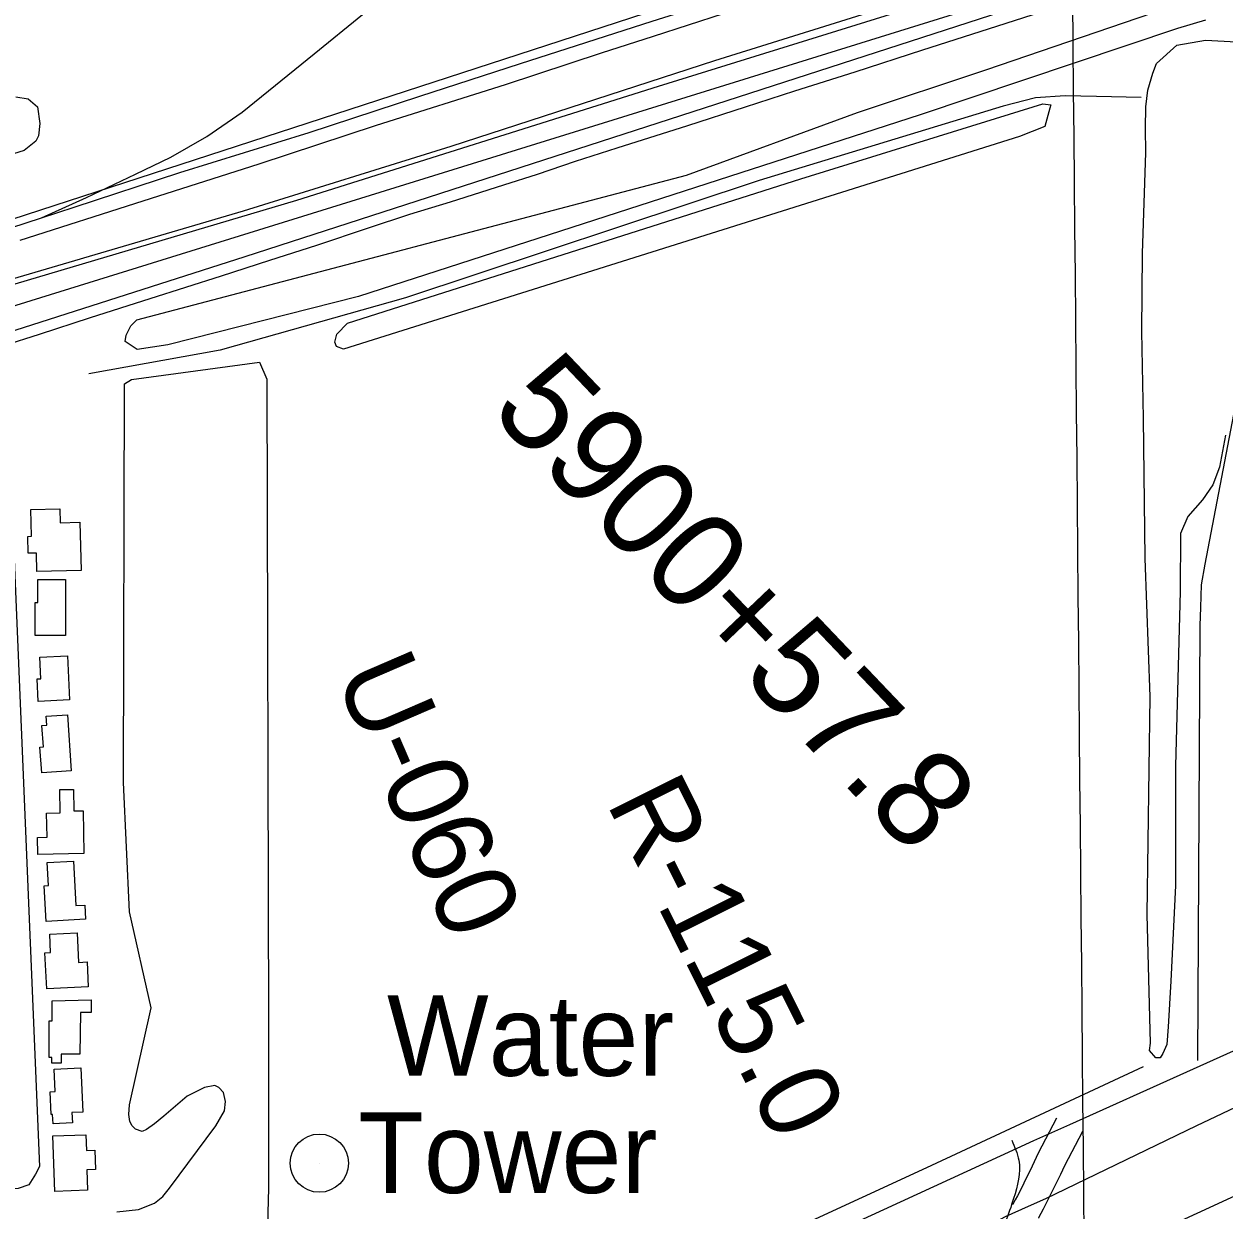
# Model space of a CAD drawing. Extents: x 3598634 to 3636690, y 517270 to 542944.
# Drawn here: x 3612186 to 3613422, y 537102 to 538324 of the extents above; entities that cross this region are included whole.
import ezdxf

# ---------------------------------------------------------------- set-up
doc = ezdxf.new("R2010")
doc.units = 0
for name, color, linetype in [('V-BLDG-OTLN', 7, 'Continuous'), ('V-DOMW-IDEN', 7, 'Continuous'), ('V-DOMW-TANK', 7, 'Continuous'), ('V-GRID-MAJR', 7, 'Continuous'), ('V-LEVE-TOET', 7, 'Continuous'), ('V-RAIL-TRAK', 7, 'Continuous'), ('V-RIVR-RANG-IDEN', 7, 'Continuous'), ('V-ROAD-CNTR', 7, 'Continuous'), ('V-SITE-VEGE', 7, 'Continuous'), ('V-SURV-IDEN', 7, 'Continuous'), ('V-SURV-LINE', 7, 'Continuous'), ('V-TOPO-SHOR', 7, 'Continuous')]:
    doc.layers.add(name, color=color, linetype=linetype)

msp = doc.modelspace()

# ---------------------------------------------------------------- linework, layer by layer
at = {"layer": 'V-BLDG-OTLN'}
for points in [[(3612243.382, 537810.679), (3612244.488, 537760.8960000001), (3612199.044, 537759.884), (3612198.623, 537778.929), (3612189.933, 537778.734), (3612189.544, 537796.1730000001), (3612193.357, 537796.259), (3612192.7430000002, 537823.96), (3612222.662, 537824.628), (3612222.981, 537810.226)], [(3612228.577, 537751.637), (3612228.642, 537694.019), (3612197.211, 537693.984), (3612197.173, 537727.9230000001), (3612200.144, 537727.927), (3612200.12, 537751.604)], [(3612230.451, 537673.053), (3612232.525, 537627.6140000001), (3612200.232, 537626.14), (3612199.171, 537649.382), (3612202.944, 537649.552), (3612201.938, 537671.751)], [(3612230.451, 537612.381), (3612234.4420000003, 537554.679), (3612203.9620000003, 537552.569), (3612202.127, 537579.093), (3612205.725, 537579.341), (3612204.216, 537601.14), (3612209.34, 537601.4940000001), (3612208.7090000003, 537610.878)], [(3612246.646, 537513.385), (3612247.441, 537469.281), (3612199.907, 537468.425), (3612199.589, 537486.052), (3612209.444, 537486.235), (3612208.998, 537511.058), (3612223.082, 537511.31), (3612222.65, 537535.245), (3612236.66, 537535.495), (3612237.066, 537513.213)], [(3612236.799, 537461.655), (3612239.302, 537415.769), (3612248.454, 537416.269), (3612249.247, 537401.712), (3612208.537, 537399.4940000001), (3612206.536, 537436.214), (3612210.935, 537436.456), (3612209.6550000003, 537460.176)], [(3612240.4450000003, 537387.81), (3612241.966, 537357.223), (3612250.724, 537357.657), (3612251.995, 537332.073), (3612209.176, 537329.941), (3612207.325, 537367.139), (3612213.159, 537367.43), (3612212.217, 537386.405)], [(3612243.91, 537305.675), (3612243.412, 537262.4720000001), (3612224.151, 537262.474), (3612224.151, 537253.281), (3612214.4620000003, 537253.281), (3612214.4620000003, 537259.167), (3612211.517, 537259.167), (3612211.521, 537296.7930000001), (3612214.898, 537296.7930000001), (3612214.898, 537317.5700000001), (3612255.074, 537318.428), (3612255.11, 537305.6730000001)], [(3612244.395, 537248.382), (3612246.472, 537202.9450000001), (3612235.108, 537202.425), (3612235.589, 537191.878), (3612215.697, 537190.968), (3612215.256, 537200.578), (3612213.688, 537200.506), (3612212.623, 537223.814), (3612217.739, 537224.052), (3612216.6920000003, 537247.118)], [(3612217.64, 537121.068), (3612215.383, 537178.297), (3612249.384, 537179.639), (3612250.0330000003, 537163.177), (3612258.756, 537163.5210000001), (3612259.536, 537143.719), (3612250.3510000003, 537143.354), (3612251.174, 537122.393)]]:
    msp.add_lwpolyline(points, close=True, dxfattribs=at)
at = {"layer": 'V-DOMW-TANK'}
msp.add_line((3612490.066981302, 537150.2786731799), (3612490.066981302, 537150.2786731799), dxfattribs=at)
msp.add_circle((3612490.066981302, 537150.2786731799), 29.999940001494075, dxfattribs=at)
at = {"layer": 'V-GRID-MAJR'}
msp.add_spline([(3613409.2970000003, 522775.228), (3613353.788, 528832.875), (3613298.25, 534893.607), (3613242.713, 540954.353), (3613242.685, 540957.422)], degree=3, dxfattribs=at)
at = {"layer": 'V-LEVE-TOET'}
msp.add_lwpolyline([(3613678.7490000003, 537323.701), (3613393.9250000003, 537188.738), (3613238.46, 537113.488), (3613220.45, 537105.536), (3613196.701, 537095.046), (3613084.294, 537034.651), (3612874.4990000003, 536938.839), (3612572.469, 536804.818), (3612341.688, 536695.807), (3612081.231, 536565.589), (3611875.041, 536468.258), (3611591.079, 536315.069), (3611373.657, 536204.328), (3611078.1720000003, 536045.6900000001), (3610830.761, 535920.176)], dxfattribs=at)
at = {"layer": 'V-RAIL-TRAK'}
for points in [[(3612172.197, 538114.289), (3612203.755, 538124.455), (3612237.537, 538135.34), (3612346.453, 538171.254), (3612479.606, 538212.468), (3612593.549, 538249.938), (3612697.421, 538283.466), (3612833.1240000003, 538327.121), (3612951.222, 538364.501), (3613077.725, 538405.858), (3613209.233, 538447.941), (3613312.276, 538481.487), (3613425.35, 538517.31), (3613542.633, 538555.54), (3613656.592, 538593.8420000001), (3613791.409, 538635.0210000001), (3613951.403, 538686.469), (3614134.857, 538745.73), (3614335.049, 538809.6240000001), (3614495.045, 538861.071)], [(3612181.927, 538101.29), (3612308.414, 538141.816), (3612428.193, 538179.993), (3612548.841, 538219.814), (3612682.014, 538261.859), (3612780.883, 538294.664), (3612834.494, 538311.808), (3612906.538, 538335.208), (3612989.4450000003, 538360.872), (3613095.8510000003, 538396.009), (3613179.627, 538423.3150000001), (3613270.923, 538452.125), (3613367.261, 538483.3200000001), (3613457.723, 538512.145), (3613570.815, 538548.803), (3613738.3310000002, 538601.756), (3613860.642, 538641.54), (3613956.98, 538672.735), (3614088.49, 538714.818), (3614194.878, 538749.1240000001), (3614306.289, 538784.984), (3614432.776, 538825.512)], [(3612203.755, 538124.455), (3612250.285, 538145.568), (3612300.56, 538169.361), (3612336.879, 538187.009), (3612374.198, 538208.318), (3612410.677, 538233.333), (3612484.773, 538293.474), (3612534.484, 538333.8690000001), (3612562.083, 538353.085), (3612587.29, 538368.208), (3612613.828, 538380.996), (3612637.574, 538392.462), (3612658.036, 538401.238), (3612676.6180000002, 538408.207), (3612691.453, 538412.496), (3612727.183, 538424.1630000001), (3612824.61, 538455.236), (3612893.278, 538477.252), (3612958.691, 538497.957), (3613061.685, 538530.7490000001), (3613128.4990000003, 538552.346), (3613156.529, 538561.402)], [(3613252.253, 538342.151), (3613179.377, 538318.767), (3613111.535, 538297.357), (3613042.001, 538274.733), (3612979.599, 538254.867), (3612928.919, 538238.4940000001), (3612869.4450000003, 538219.3960000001), (3612796.577, 538196.43), (3612753.85, 538182.378), (3612714.467, 538169.087), (3612679.708, 538158.1900000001), (3612624.844, 538140.659), (3612582.975, 538127.836), (3612540.247, 538113.785), (3612487.036, 538095.799), (3612438.878, 538080.62), (3612389.0270000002, 538064.225), (3612315.3200000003, 538040.862), (3612253.759, 538021.393), (3612201.398, 538004.223), (3612164.544, 537992.539)]]:
    msp.add_lwpolyline(points, dxfattribs=at)
at = {"layer": 'V-ROAD-CNTR'}
for points in [[(3610141.3206788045, 537461.8540500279), (3611419.656122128, 537877.878217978), (3613101.47675848, 538425.3851229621), (3614181.8775976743, 538760.6724523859), (3615111.724737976, 539058.9998557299)], [(3610155.1416511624, 537352.7492682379), (3610761.43143858, 537554.1428654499), (3611842.6222761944, 537901.7491702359), (3612413.6391341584, 538084.700804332), (3613229.8135018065, 538348.9052759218), (3614035.1918910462, 538605.8707619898), (3614804.2303529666, 538853.849266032), (3615387.063187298, 539038.371896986)], [(3613395.196995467, 537256.1340629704), (3613397.7661659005, 537704.360565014), (3613398.483164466, 537723.014527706), (3613399.17616308, 537746.3044811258), (3613402.9181555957, 537767.4134389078), (3613458.8550437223, 538059.8768539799)], [(3611478.558004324, 537171.4226308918), (3611462.99503545, 537610.760752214), (3611462.89003566, 537619.044735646), (3611465.81002982, 537628.1907173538), (3611472.183017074, 537636.369700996), (3612140.799679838, 537847.649278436), (3612150.826659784, 537847.778278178), (3612164.150633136, 537842.2682891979), (3612173.252614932, 537830.0863135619), (3612201.6375581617, 537146.892679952), (3612197.7425659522, 537138.8486960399), (3612190.7205799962, 537128.015717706), (3612179.7646019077, 537124.209725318), (3612011.576938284, 537111.6197504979)], [(3613504.366, 537298.185), (3613263.069, 537189.7170000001), (3613226.18, 537173.134), (3612903.9930000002, 537025.285), (3612651.667, 536909.6), (3612381.208, 536778.1730000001), (3612102.85, 536636.704), (3612024.444, 536597.319), (3611881.0270000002, 536525.276), (3611648.7120000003, 536408.9230000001), (3611528.468, 536348.317), (3611374.696, 536270.81), (3611116.81, 536138.935), (3611045.586, 536103.071), (3610844.507, 536001.963)], [(3613249.772147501, 537196.6591692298), (3613230.9832756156, 537160.6714469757), (3613226.7023172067, 537151.503095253), (3613222.5030005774, 537142.7390899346), (3613218.218230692, 537134.0208144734), (3613213.85101191, 537125.3494129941), (3613209.40308974, 537116.7342723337), (3613207.1903010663, 537112.5488731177), (3613204.8788855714, 537108.1801304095), (3613204.548381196, 537107.5700555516)], [(3613276.365852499, 537182.7748307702), (3613257.884724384, 537147.3765530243), (3613253.8216827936, 537138.674904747), (3613249.492999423, 537129.6409100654), (3613245.0777693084, 537120.6571855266), (3613240.5769880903, 537111.7205870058), (3613235.9929102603, 537102.8417276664), (3613233.7096989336, 537098.5231268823), (3613231.3271144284, 537094.0198695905), (3613231.143211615, 537093.6804051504)]]:
    msp.add_lwpolyline(points, dxfattribs=at)
msp.add_spline([(3613203.538554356, 537173.8906259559), (3613210.8435397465, 537153.2996671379), (3613205.49155045, 537113.790746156), (3613186.270588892, 537066.75384023), (3613168.784623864, 537038.1888973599), (3613145.7846698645, 536986.2730011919), (3613141.6556781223, 536916.72414029), (3613140.0056814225, 536798.5363766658), (3613125.467710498, 536691.510590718), (3613118.673724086, 536614.14474545)], degree=3, dxfattribs=at)
at = {"layer": 'V-SITE-VEGE'}
for points in [[(3615239.753, 539010.883), (3614149.166, 538654.252), (3613232.949, 538362.326), (3612127.323, 538018.635)], [(3612176.787, 538056.306), (3612466.943, 538142.832), (3612839.747, 538260.008), (3613296.877, 538402.389), (3613602.537, 538497.588), (3613952.733, 538610.746), (3614347.358, 538737.36), (3614720.237, 538858.137)], [(3613403.379, 538328.0160000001), (3613374.369, 538319.633), (3613109.387, 538230.76), (3612530.56, 538043.26), (3612333.987, 537993.453), (3612302.3540000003, 537988.728), (3612289.9220000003, 537997.104), (3612290.9590000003, 538003.389), (3612295.6750000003, 538013.197), (3612302.114, 538019.3640000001), (3612868.398, 538168.397), (3613044.571, 538233.06), (3613177.0530000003, 538277.047), (3613419.386, 538360.102)], [(3613423.857, 537900.584), (3613417.617, 537867.544), (3613410.77, 537849.261), (3613400.3030000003, 537833.823), (3613385.185, 537816.638), (3613377.4390000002, 537799.2980000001), (3613377.068, 537739.408), (3613372.272, 537559.819), (3613372.37, 537436.337), (3613367.482, 537337.843), (3613364.625, 537290.907), (3613363.306, 537272.505), (3613359.423, 537263.375), (3613356.562, 537258.829), (3613351.9560000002, 537258.927), (3613345.666, 537266.435), (3613346.7460000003, 537273.785), (3613343.162, 537406.557), (3613346.17, 537631.3420000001), (3613340.9420000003, 537773.362), (3613339.4590000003, 537918.0700000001), (3613337.702, 538007.4940000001), (3613338.511, 538087.6460000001), (3613341.679, 538191.707), (3613341.294, 538216.596), (3613341.769, 538238.701), (3613343.989, 538256.162), (3613348.974, 538273.564), (3613352.875, 538283.615), (3613373.554, 538302.52), (3613403.1520000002, 538307.411), (3613435.369, 538305.7930000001)], [(3612177.346, 538249.086), (3612189.914, 538247.013), (3612199.645, 538238.696), (3612201.975, 538221.526), (3612200.804, 538208.939), (3612197.986, 538203.598), (3612186.0640000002, 538193.944), (3611945.707, 538118.954)], [(3612281.562, 537100.183), (3612303.644, 537102.607), (3612320.0530000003, 537109.1140000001), (3612328.752, 537116.093), (3612335.646, 537124.349), (3612383.358, 537188.818), (3612392.271, 537204.276), (3612393.506, 537213.787), (3612391.149, 537223.024), (3612386.498, 537228.3960000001), (3612382.375, 537230.429), (3612371.597, 537228.3200000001), (3612353.916, 537219.2390000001), (3612329.873, 537198.8200000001), (3612320.151, 537190.807), (3612311.961, 537184.857), (3612307.605, 537182.78), (3612300.654, 537185.312), (3612297.041, 537188.636), (3612294.963, 537193.248), (3612293.642, 537200.434), (3612294.36, 537210.457), (3612316.716, 537310.506), (3612294.5160000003, 537409.154), (3612288.39, 537542.62), (3612289.1520000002, 537953.416), (3612296.453, 537957.764), (3612428.3710000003, 537975.635), (3612436.107, 537958.354), (3612437.8000000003, 537293.909), (3612437.634, 537124.611), (3612433.088, 536957.861)]]:
    msp.add_lwpolyline(points, dxfattribs=at)
msp.add_lwpolyline([(3613211.494, 538208.2980000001), (3612514.864, 537989.107), (3612507.719, 537991.964), (3612506.017, 537996.504), (3612507.991, 538004.569), (3612519.051, 538016.044), (3612986.222, 538164.514), (3613235.644, 538242.01), (3613243.7290000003, 538240.935), (3613242.75, 538237.355), (3613237.839, 538218.54)], close=True, dxfattribs=at)
at = {"layer": 'V-SURV-LINE'}
msp.add_lwpolyline([(3612561.4942839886, 536714.564549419), (3613469.1573419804, 537133.1284776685)], dxfattribs=at)
at = {"layer": 'V-TOPO-SHOR'}
for points in [[(3614274.5100000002, 538767.289), (3614280.6380000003, 538721.508), (3614112.866, 538669.387), (3613793.0640000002, 538568.285), (3613478.399, 538463.012), (3613156.982, 538367.753), (3612897.412, 538286.255), (3612625.504, 538198.06), (3612411.543, 538131.256), (3612146.245, 538053.367), (3611975.167, 537982.735), (3611829.045, 537938.275), (3611704.633, 537904.379), (3611425.849, 537820.394), (3611061.5870000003, 537703.996), (3610927.517, 537662.5160000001)], [(3613336.964, 538248.498), (3613290.909, 538249.491), (3613258.673, 538250.188), (3613228.218, 538248.08), (3613194.862, 538239.585), (3612943.48, 538162.996), (3612578.717, 538041.859), (3612387.725, 537987.927), (3612252.381, 537963.636)], [(3613338.933, 537249.531), (3613115.858, 537145.589), (3612983.293, 537084.257)]]:
    msp.add_lwpolyline(points, dxfattribs=at)

# ---------------------------------------------------------------- texts
at = {"layer": 'V-DOMW-IDEN'}
for s, p in [('Water', (3612559.810841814, 537240.2914931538)), (' Tower', (3612499.1749630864, 537119.5197346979))]:
    msp.add_text(s, height=82.99983200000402, dxfattribs=at).set_placement(p)
at = {"layer": 'V-RIVR-RANG-IDEN'}
for s, height, rotation, p in [('U-060', 83, 293.3673257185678, (3612505.3600568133, 537653.0212699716)), ('R-115.0', 82.99999800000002, 296.4771449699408, (3612785.239, 537521.928))]:
    msp.add_text(s, height=height, rotation=rotation, dxfattribs=at).set_placement(p)
at = {"layer": 'V-SURV-IDEN'}
msp.add_text('5900+57.8', height=99.99999999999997, rotation=313.62287715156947, dxfattribs=at).set_placement((3612664.1559569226, 537924.9994206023))

doc.saveas('drawing.dxf')
